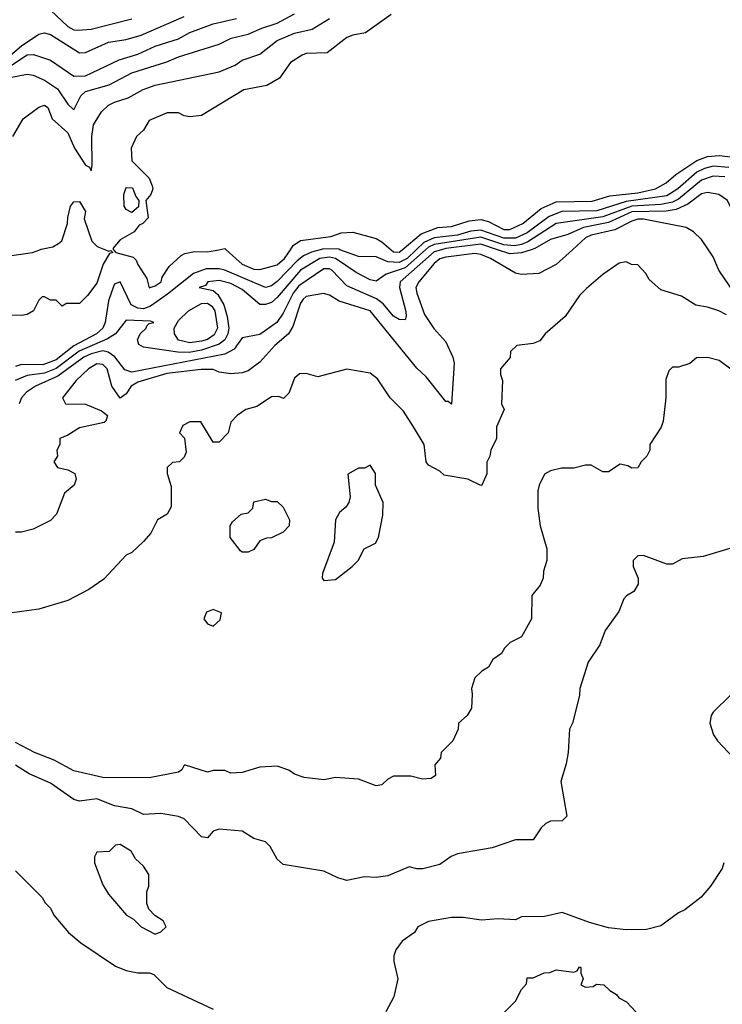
# Model space of a CAD drawing. Header units: inches. Extents: x 2348341 to 2479810, y 460419 to 613669.
# Tile 342 of 656: x 2371684 to 2374101, y 567403 to 570792. Entities that reach past the tile are written whole.
import ezdxf

# ---------------------------------------------------------------- set-up
doc = ezdxf.new("R2010")
doc.units = ezdxf.units.IN
doc.header["$MEASUREMENT"] = 0
doc.layers.add('C3576', color=7, linetype='Continuous')
doc.layers.add('C3577', color=7, linetype='Continuous')

msp = doc.modelspace()

# ---------------------------------------------------------------- linework, layer by layer
at = {"layer": 'C3576', "color": 2}
for points, elevation in [([(2371624.1, 569975.9), (2371728, 569990), (2371753, 570000)], 70), ([(2371978.8, 570000), (2371990, 569995.5), (2371997.3, 569997.3), (2372004.7, 569990), (2371993.5, 569986.5), (2371971.2, 569950), (2371950, 569885.2), (2371917.5, 569842.5), (2371890, 569815.3), (2371844.7, 569815.3), (2371830, 569806), (2371810, 569826), (2371790, 569826), (2371770, 569838), (2371762, 569838), (2371750, 569826), (2371732, 569790), (2371710, 569777.2), (2371690, 569773.2), (2371655.3, 569775.3)], 70), ([(2373080.4, 570000), (2373010, 569938.1), (2372944.3, 569915.7), (2372910, 569892), (2372890, 569896.9), (2372841.4, 569921.4), (2372770, 569969.8), (2372750, 569974.5), (2372716.3, 569970), (2372650, 569929.8), (2372570, 569835.4), (2372550, 569818.9), (2372530, 569811.1), (2372510, 569811.5), (2372450, 569863.5), (2372410, 569883.9), (2372370, 569894.2), (2372331.3, 569890), (2372322.8, 569877.2), (2372302, 569870), (2372350, 569859.5), (2372365.5, 569845.4), (2372386.5, 569810), (2372397.7, 569770), (2372403.2, 569730), (2372400.7, 569710), (2372390.1, 569689.9), (2372370, 569674.6), (2372310, 569654), (2372266.8, 569646.8), (2372228, 569648), (2372110, 569665.2), (2372094, 569674), (2372089, 569690), (2372099, 569710), (2372119.3, 569730), (2372122, 569738), (2372130, 569746), (2372146, 569750), (2372134.6, 569754.6), (2372050, 569757.6), (2372014, 569710), (2371986.7, 569693.3), (2371889.2, 569650.8), (2371810, 569591.2), (2371770, 569575.4), (2371710, 569566.6), (2371668.5, 569550)], 78), ([(2372718.1, 570000), (2372688.1, 569991.9), (2372661, 569979), (2372638.5, 569961.5), (2372570, 569891.1), (2372550, 569875.4), (2372530, 569869.7), (2372390, 569929.8), (2372370, 569934.8), (2372325.5, 569934.5), (2372282.2, 569917.8), (2372193.1, 569846.9), (2372133.8, 569806.2), (2372110, 569797.1), (2372090, 569798.7), (2372067.8, 569810), (2372030, 569889), (2372010, 569881.2), (2372006.8, 569873.2), (2371990, 569824), (2371978.3, 569750), (2371970.3, 569730), (2371948.8, 569710), (2371870, 569669.8), (2371810, 569620.7), (2371764.1, 569604.1), (2371690, 569604.5), (2371670, 569598.5)], 74), ([(2373585.4, 570000), (2373530, 569949), (2373470, 569918), (2373410, 569915.3), (2373390, 569919), (2373303.7, 569970), (2373270, 569984), (2373250, 569986.9), (2373150, 569974.4), (2373130, 569968.3), (2373110, 569952.3), (2373057, 569890), (2373047.2, 569870), (2373050.3, 569850), (2373077.2, 569777.2), (2373109, 569729), (2373150, 569682.8), (2373174, 569630), (2373178.8, 569610), (2373170, 569468), (2373158, 569478), (2373150, 569478), (2373082.7, 569562.7), (2373050, 569592.7), (2372890, 569789.6), (2372783.1, 569823.1), (2372750, 569843.7), (2372729.4, 569849.4), (2372670, 569838.7), (2372659.3, 569830), (2372650, 569816), (2372624, 569736), (2372609.1, 569710.9), (2372562, 569670), (2372510, 569612.7), (2372470, 569583.7), (2372450, 569576.2), (2372410, 569573.3), (2372370, 569578.7), (2372350, 569587.3), (2372308.2, 569588.2), (2372190, 569573.7), (2372090, 569543.9), (2372068, 569530), (2372050, 569504), (2372030, 569488.7), (2372000.9, 569530), (2371985.1, 569590), (2371970, 569605.1), (2371950, 569607), (2371920.7, 569590), (2371878.8, 569550), (2371831.3, 569490), (2371842, 569470), (2371910, 569468), (2371966, 569446), (2371986, 569430), (2371981, 569410), (2371974.4, 569405.6), (2371890, 569386.6), (2371850, 569361.2), (2371822, 569350), (2371822, 569330), (2371812, 569310), (2371814, 569290), (2371802, 569270), (2371814, 569250), (2371850, 569242), (2371874, 569230), (2371878, 569210), (2371871.3, 569190), (2371838, 569162), (2371811.3, 569090), (2371790, 569068), (2371730, 569038), (2371690, 569028), (2371670, 569028)], 86), ([(2373134.6, 570000), (2373110, 569993.2), (2372993.4, 569890), (2372990.3, 569870), (2373012.1, 569787.9), (2373014, 569770), (2373010, 569759), (2372990, 569759.5), (2372970, 569771.8), (2372934, 569814), (2372911.5, 569831.5), (2372810, 569876.3), (2372758.4, 569930), (2372750, 569934.8), (2372730, 569934.8), (2372644.2, 569875.8), (2372624.7, 569850), (2372590, 569782), (2372568.2, 569750), (2372510, 569707.8), (2372450, 569697.2), (2372422, 569658), (2372390, 569640.4), (2372070, 569578.5), (2372046.2, 569586.2), (2372011.8, 569631.8), (2371988, 569648), (2371970, 569652.4), (2371930, 569642.2), (2371905.2, 569630), (2371815.6, 569564.4), (2371738, 569530), (2371708, 569510), (2371690.3, 569489.7), (2371682, 569470)], 82), ([(2372007.2, 570000), (2372015.3, 569990), (2372074, 569974), (2372084.5, 569964.5), (2372090, 569949), (2372121.2, 569901.2), (2372130, 569869), (2372150, 569875.3), (2372170.8, 569890), (2372174.8, 569905.2), (2372198, 569942), (2372239.8, 569980.2), (2372252.7, 569987.3), (2372285.5, 569994.5), (2372330, 569992.7), (2372368.8, 570000)], 70), ([(2372394.4, 570000), (2372449.4, 569950), (2372490, 569933.6), (2372510, 569932), (2372570, 569948), (2372594.9, 569970), (2372615.3, 570000)], 70), ([(2373048.2, 570000), (2373016.5, 569970), (2372990, 569956.1), (2372950, 569958.4), (2372910, 569975.4), (2372850, 569976.9), (2372785.7, 570000)], 74), ([(2372962.2, 570000), (2372970, 569993.3), (2372990, 569991.5), (2373000.2, 570000)], 70), ([(2373443.8, 570000), (2373410, 569988.8), (2373370, 569986.3), (2373328.1, 570000)], 82), ([(2374142.7, 569850), (2374089.6, 569929.6), (2374070, 569975.3), (2374053.6, 570000)], 86), ([(2374115.6, 569775.6), (2374089, 569790), (2374050, 569802.9), (2374009.6, 569809.6), (2373960.2, 569840.2), (2373890, 569862), (2373850, 569898), (2373838, 569918), (2373810, 569948), (2373788.9, 569948.9), (2373770, 569958), (2373746.4, 569953.6), (2373690, 569915.3), (2373633.7, 569866.3), (2373610, 569842), (2373560.7, 569770), (2373491.3, 569710), (2373473.7, 569686.3), (2373450, 569677.2), (2373394, 569670), (2373372, 569650), (2373370.9, 569629.1), (2373338, 569590), (2373338, 569570), (2373344.7, 569550), (2373342, 569470), (2373351.3, 569450), (2373324.7, 569390), (2373324.7, 569350), (2373304.7, 569310), (2373302, 569290), (2373291.6, 569268.4), (2373291.1, 569228.9), (2373274, 569190), (2373270, 569188), (2373226, 569210), (2373144, 569224), (2373130, 569238), (2373090, 569258), (2373082, 569270), (2373075.3, 569330), (2373039, 569390), (2373004.5, 569444.5), (2372959, 569490), (2372915.5, 569555.5), (2372890, 569575.3), (2372810, 569589), (2372710, 569562), (2372670, 569574), (2372647.1, 569572.9), (2372630, 569558), (2372610, 569506), (2372591.6, 569488.4), (2372575.3, 569495.3), (2372550, 569493.2), (2372499.8, 569460.2), (2372462, 569450), (2372432, 569430), (2372410, 569406), (2372401, 569370), (2372370, 569338), (2372350, 569338), (2372307.3, 569407.3), (2372270, 569408), (2372245.4, 569394.6), (2372234, 569370), (2372251.6, 569351.6), (2372256.9, 569303.1), (2372250, 569286), (2372234, 569270), (2372210, 569268), (2372192, 569250), (2372192, 569230), (2372205.4, 569185.4), (2372204.7, 569115.3), (2372191.3, 569090), (2372158, 569070), (2372135.3, 569024.7), (2372110, 568995.3), (2372070, 568958), (2372050, 568948.7), (2371973.7, 568866.3), (2371922, 568830), (2371850, 568793.2), (2371750, 568762.7), (2371650.6, 568749.4)], 90), ([(2374130, 569589.4), (2374090, 569619), (2374050, 569629), (2374012, 569628), (2373990, 569608), (2373950, 569595.3), (2373930, 569595.3), (2373916.9, 569583.1), (2373906.8, 569553.2), (2373906.8, 569490), (2373898, 569410), (2373890.9, 569389.1), (2373852, 569330), (2373851.3, 569310), (2373842, 569290), (2373822, 569270), (2373811.1, 569248.9), (2373790, 569248), (2373776.4, 569256.4), (2373750, 569262), (2373710, 569235.3), (2373690, 569235.3), (2373650, 569258), (2373630, 569258), (2373590, 569248), (2373548.4, 569248.4), (2373510, 569239), (2373490, 569228), (2373471, 569190), (2373466, 569170), (2373466, 569110), (2373474.8, 569050), (2373498, 568970), (2373498, 568930), (2373486.4, 568893.6), (2373484.7, 568870), (2373474.4, 568845.6), (2373446, 568810), (2373444.7, 568730), (2373410, 568668), (2373371.6, 568648.4), (2373351.6, 568628.4), (2373342, 568610), (2373312, 568590), (2373296.9, 568563.1), (2373274, 568550), (2373250, 568526), (2373238, 568490), (2373241, 568470), (2373238, 568422), (2373223.6, 568396.4), (2373194, 568370), (2373192, 568350), (2373174, 568310), (2373134, 568270), (2373132, 568250), (2373112.7, 568227.3), (2373114, 568190), (2373099.6, 568180.4), (2373070, 568178), (2373030, 568188), (2372970, 568188), (2372950, 568178), (2372930, 568158), (2372910, 568155.3), (2372850, 568178), (2372770, 568184), (2372730, 568175.3), (2372663.1, 568183.1), (2372630, 568195.3), (2372610, 568208.7), (2372570, 568222), (2372510, 568219), (2372450, 568201.2), (2372410, 568198), (2372390, 568208), (2372350, 568208), (2372330, 568202), (2372254, 568226), (2372250, 568226), (2372242, 568210), (2372230, 568202), (2372130, 568182.7), (2371970, 568183.7), (2371870, 568206.6), (2371803.3, 568243.3), (2371735.3, 568270), (2371670, 568303.7)], 94), ([(2374150, 568979), (2374035.3, 568944.7), (2373963.6, 568936.4), (2373930, 568918), (2373910, 568918), (2373830, 568948), (2373810, 568946), (2373794, 568930), (2373794, 568910), (2373812, 568870), (2373811.6, 568848.4), (2373796.9, 568823.1), (2373771.1, 568808.9), (2373762, 568798), (2373745.4, 568754.6), (2373698, 568690), (2373679.8, 568640.2), (2373639.8, 568580.2), (2373611, 568490), (2373610, 568466), (2373586, 568370), (2373576, 568350), (2373570.6, 568269.4), (2373564, 568230), (2373546, 568170), (2373566, 568050), (2373550, 568034), (2373510, 568033.2), (2373494.4, 568025.6), (2373478, 568010), (2373450, 567969), (2373390, 567969), (2373310, 567941.2), (2373190, 567921.2), (2373167.9, 567912.1), (2373130, 567884), (2373070.7, 567869.3), (2373050, 567869.2), (2373023.5, 567876.5), (2372950, 567845.2), (2372910, 567839), (2372870, 567842), (2372810, 567829), (2372778, 567838), (2372730, 567861.2), (2372590, 567884), (2372570, 567902), (2372545.6, 567945.6), (2372530, 567962), (2372490, 567974), (2372450, 567999), (2372370, 568005.2), (2372350, 567999), (2372330, 567975.3), (2372323.6, 567976.4), (2372310, 567979), (2372250, 568041.2), (2372230, 568049.2), (2372170, 568059.3), (2372110, 568056), (2372070, 568075.1), (2372010, 568086), (2371950, 568109.5), (2371890, 568102), (2371870, 568108), (2371790, 568164.2), (2371716.2, 568196.2), (2371670, 568226)], 98), ([(2374130, 568468), (2374070, 568408), (2374062.8, 568397.2), (2374058, 568370), (2374071.3, 568330), (2374084.7, 568310), (2374141, 568250)], 102), ([(2371670, 567862), (2371762, 567770), (2371771.6, 567751.6), (2371790, 567734), (2371802, 567710), (2371852, 567650), (2371894.4, 567614.4), (2372013.7, 567533.7), (2372050, 567518.8), (2372090, 567511), (2372130.9, 567510.9), (2372145.4, 567505.4), (2372190, 567461), (2372350, 567386)], 98), ([(2374106, 567890), (2374101, 567870), (2374061, 567810), (2374027.9, 567772.1), (2373972.5, 567727.5), (2373950, 567717.2), (2373890, 567673.2), (2373839.8, 567660.2), (2373770, 567659.3), (2373710, 567666), (2373644.1, 567684.1), (2373550, 567719), (2373490, 567705.2), (2373410, 567704), (2373390, 567694), (2373330, 567697.2), (2373272.9, 567692.9), (2373210, 567701.2), (2373170, 567701.2), (2373090, 567688), (2373054, 567670), (2373042, 567650), (2372999.8, 567620.2), (2372978, 567590), (2372971.3, 567570), (2372971.3, 567550), (2372984.7, 567490), (2372971.1, 567428.9), (2372943.6, 567376.4)], 102), ([(2373350, 567374), (2373390, 567414), (2373410, 567454), (2373427.3, 567472.7), (2373430, 567494), (2373450, 567494), (2373488.4, 567511.6), (2373507.3, 567512.7), (2373530, 567522), (2373590, 567514), (2373602, 567518), (2373610, 567532), (2373614, 567530), (2373614, 567510), (2373622, 567490), (2373614, 567470), (2373630, 567462), (2373656.4, 567463.6), (2373668, 567472), (2373694, 567470), (2373714, 567450), (2373736.9, 567436.9), (2373745.4, 567425.4), (2373771.1, 567411.1), (2373819.6, 567359.6)], 102)]:
    msp.add_lwpolyline(points, dxfattribs=dict(at, elevation=elevation))
for points, elevation in [([(2372270, 569679.3), (2372230, 569688.7), (2372216.4, 569710), (2372216, 569730), (2372230, 569757), (2372265.1, 569790), (2372310, 569814.9), (2372330, 569815.6), (2372345.4, 569805.4), (2372354.9, 569790), (2372364.6, 569730), (2372352.9, 569707.1), (2372330, 569691.1), (2372310, 569685.3)], 74), ([(2372890, 569258), (2372870, 569248), (2372850, 569248), (2372812.7, 569227.3), (2372821, 569150), (2372816, 569130), (2372806.4, 569113.6), (2372784.5, 569095.5), (2372771, 569070), (2372766, 568994), (2372725.4, 568885.4), (2372724.7, 568870), (2372730, 568862), (2372770, 568864.7), (2372828, 568910), (2372848, 568930), (2372868.7, 568970), (2372908, 568990), (2372919, 569010), (2372933.6, 569086.4), (2372934, 569130), (2372908.7, 569190), (2372908, 569230)], 94), ([(2372550, 569134), (2372570, 569134), (2372590, 569114), (2372612, 569070), (2372611.3, 569050), (2372590, 569028), (2372550, 569008), (2372532.7, 569007.3), (2372510, 568998), (2372490, 568968.7), (2372470, 568959), (2372450, 568959), (2372443.7, 568963.7), (2372408.7, 569010), (2372408, 569050), (2372416.4, 569063.6), (2372446, 569090), (2372470, 569094), (2372486, 569110), (2372490, 569132), (2372530, 569142)], 90), ([(2372350, 568762), (2372327.1, 568752.9), (2372318, 568730), (2372330, 568712), (2372350, 568704.7), (2372373.6, 568726.4), (2372378, 568750)], 94), ([(2372030, 567953.2), (2372014, 567950), (2371991.6, 567928.4), (2371950, 567926), (2371942, 567910), (2371942, 567890), (2371970, 567814), (2371990, 567782), (2372052, 567710), (2372076, 567696), (2372102, 567670), (2372150, 567644.7), (2372170, 567652), (2372188, 567670), (2372178, 567690), (2372148.7, 567708.7), (2372128, 567730), (2372122, 567750), (2372122, 567790), (2372128.7, 567810), (2372128, 567850), (2372110, 567878), (2372083.1, 567903.1), (2372068, 567930)], 102)]:
    msp.add_lwpolyline(points, close=True, dxfattribs=dict(at, elevation=elevation))
at = {"layer": 'C3577', "color": 2}
for points, elevation in [([(2371650, 570592.7), (2371710, 570603.8), (2371730, 570600.4), (2371770, 570583.7), (2371813.8, 570553.8), (2371850, 570500.7), (2371870, 570481), (2371894, 570530), (2371910, 570544.4), (2371992.2, 570567.8), (2372070, 570608.5), (2372190, 570646.4), (2372230, 570664.4), (2372370, 570707.3), (2372411.7, 570728.3), (2372470, 570741.6), (2372517.3, 570762.7), (2372570, 570779.5), (2372630, 570811.8)], 78), ([(2371790, 570824.4), (2371850, 570768.8), (2371870, 570757.4), (2371884.4, 570755.6), (2371930, 570759.5), (2372070, 570794.4)], 90), ([(2372962, 570810), (2372873.6, 570746.4), (2372830, 570738.8), (2372810, 570730.7), (2372742, 570678), (2372670, 570675.5), (2372655.3, 570670), (2372615.5, 570644.5), (2372578, 570590), (2372534.5, 570565.5), (2372455.3, 570550), (2372310, 570462), (2372270, 570458), (2372250, 570461), (2372230, 570471), (2372190.9, 570470.9), (2372130, 570444.7), (2372110, 570412), (2372086, 570390), (2372068, 570350), (2372070, 570306), (2372130, 570246), (2372140.4, 570220.4), (2372142, 570210), (2372135.3, 570190), (2372118, 570170), (2372126, 570110), (2372108, 570090), (2372095.5, 570084.5), (2372078, 570062), (2372030, 570033.7), (2372004, 570004), (2372007.2, 570000)], 70), ([(2371624.8, 570615.2), (2371710, 570671.3), (2371731.5, 570671.5), (2371790, 570652.7), (2371870, 570597), (2371910, 570599), (2372026, 570654), (2372090, 570672.9), (2372150, 570700.9), (2372230, 570726.3), (2372270, 570747.6), (2372350, 570777.7), (2372430, 570795.6)], 82), ([(2371629.6, 570650), (2371690, 570701.8), (2371750, 570741.6), (2371770, 570746), (2371790, 570740.5), (2371890, 570677.3), (2371910, 570679.1), (2371990, 570714), (2372050, 570723.7), (2372102, 570738), (2372250, 570803)], 86), ([(2371660.9, 570390), (2371696, 570450), (2371750, 570490.7), (2371770, 570497.3), (2371781, 570490), (2371796.3, 570450), (2371850, 570402), (2371872.4, 570350), (2371910, 570291), (2371924, 570284), (2371930, 570272), (2371934, 570290), (2371932.4, 570390), (2371938.3, 570430), (2371965.8, 570474.2), (2371990, 570497.6), (2372010, 570508.5), (2372056.8, 570523.2), (2372108.6, 570551.4), (2372150, 570567), (2372370, 570612.7), (2372424.9, 570635.1), (2372450, 570652.7), (2372510, 570672.7), (2372570, 570720.3), (2372630, 570745.7), (2372690, 570759.3), (2372750, 570795.5)], 74), ([(2373000.2, 570000), (2373065.5, 570054.5), (2373123, 570077), (2373170, 570079.8), (2373230, 570099.1), (2373270, 570103.9), (2373297.4, 570097.4), (2373349.4, 570070), (2373370.2, 570069.8), (2373414.4, 570090), (2373477.6, 570142.4), (2373530, 570165.1), (2373652.9, 570167.1), (2373714.5, 570185.5), (2373810, 570196.1), (2373870.8, 570209.2), (2373908.2, 570230), (2373940.9, 570259.1), (2374013.2, 570306.8), (2374050, 570320.9), (2374090, 570323.9), (2374228.7, 570308.7)], 70), ([(2374123.2, 570283.2), (2374070, 570287.4), (2374040.1, 570279.9), (2374013.5, 570266.5), (2373947.6, 570210), (2373910, 570186), (2373770, 570166.2), (2373670, 570134.1), (2373548.8, 570131.2), (2373506.1, 570113.9), (2373430, 570057.7), (2373390, 570040.2), (2373350, 570039.9), (2373270, 570067.9), (2373236.2, 570063.8), (2373190, 570050.6), (2373110, 570041.4), (2373074.8, 570025.2), (2373048.2, 570000)], 74), ([(2374110, 570250.7), (2374070, 570253.5), (2374030, 570239.8), (2373950, 570174.4), (2373930, 570163.7), (2373890, 570155.8), (2373790, 570149.9), (2373690, 570113.5), (2373530, 570089.8), (2373432.6, 570027.4), (2373410, 570017.9), (2373386.4, 570013.6), (2373350, 570016.4), (2373270, 570043), (2373110, 570018.2), (2373090, 570008.4), (2373080.4, 570000)], 78), ([(2371753, 570000), (2371758, 570002), (2371798, 570010), (2371818, 570022), (2371828.9, 570031.1), (2371830, 570034), (2371849, 570090), (2371849.3, 570110.7), (2371859, 570150), (2371870, 570164.7), (2371890, 570166), (2371910, 570131.3), (2371906.4, 570106.4), (2371932, 570030), (2371951.1, 570011.1), (2371978.8, 570000)], 70), ([(2374175, 570000), (2374167, 570050), (2374141.5, 570121.5), (2374119, 570170), (2374089.6, 570189.6), (2374050, 570197.4), (2374030, 570192.6), (2373982.8, 570157.2), (2373942, 570138), (2373907.7, 570132.3), (2373790, 570129.9), (2373710, 570093.7), (2373624, 570076), (2373570, 570052.3), (2373510, 570034.8), (2373456, 570004), (2373443.8, 570000)], 82), ([(2374053.6, 570000), (2374030, 570035.3), (2374002, 570062), (2373977, 570077), (2373830, 570104.8), (2373810, 570104.8), (2373790, 570098.7), (2373732, 570068), (2373650, 570050.7), (2373630, 570041), (2373585.4, 570000)], 86), ([(2372615.3, 570000), (2372625.3, 570014.7), (2372650, 570032.3), (2372754, 570046), (2372790, 570058), (2372830, 570060.9), (2372910, 570038.4), (2372930, 570027.6), (2372962.2, 570000)], 70), ([(2372368.8, 570000), (2372390, 570004), (2372394.4, 570000)], 70), ([(2372785.7, 570000), (2372781.5, 570001.5), (2372730, 570003.2), (2372718.1, 570000)], 74), ([(2373328.1, 570000), (2373270, 570018.9), (2373150, 570004.2), (2373134.6, 570000)], 82)]:
    msp.add_lwpolyline(points, dxfattribs=dict(at, elevation=elevation))
at = {"layer": 'C3577', "color": 2, "elevation": 70}
msp.add_lwpolyline([(2372070, 570128), (2372050, 570138), (2372044, 570150), (2372042, 570190), (2372050, 570214), (2372072.7, 570212.7), (2372083.6, 570183.6), (2372094, 570170), (2372092.7, 570147.3)], close=True, dxfattribs=at)

doc.saveas('drawing.dxf')
